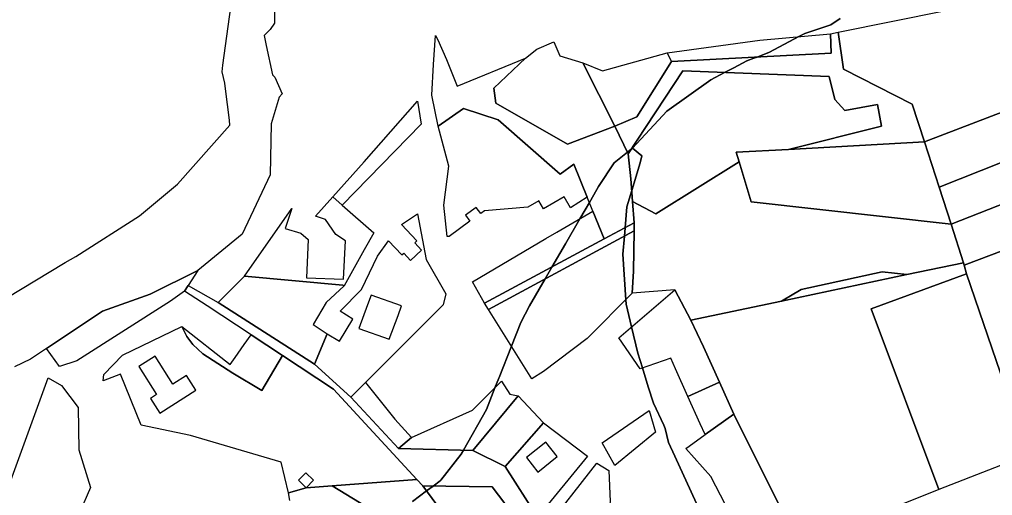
# Model space of a CAD drawing. Extents: x -477304 to -465429, y -1159113 to -1149210.
# Drawn here: x -469770.1 to -469507.1, y -1153618.7 to -1153490.1 of the extents above; entities that cross this region are included whole.
import ezdxf

# ---------------------------------------------------------------- set-up
doc = ezdxf.new("R2010")
doc.units = 0
for name, color, linetype in [('BPEJ_s', 7, 'Continuous'), ('PUPFL_s', 7, 'Continuous'), ('trav_porost_s', 7, 'Continuous'), ('voda_s', 7, 'Continuous'), ('zahrada_s', 7, 'Continuous')]:
    doc.layers.add(name, color=color, linetype=linetype)

msp = doc.modelspace()

# ---------------------------------------------------------------- linework, layer by layer
at = {"layer": 'BPEJ_s'}
for points in [[(-469548.26, -1153489.87), (-469550.8, -1153491.57), (-469557.8, -1153493.9), (-469559.45, -1153494.78), (-469567.35, -1153498.99), (-469570.74, -1153500.28), (-469571.6, -1153500.6), (-469573.5, -1153501.32), (-469577.03, -1153503.17), (-469579.52, -1153504.47), (-469583.25, -1153506.41), (-469595.13, -1153514.9), (-469604.41, -1153524.92), (-469604.76, -1153525.2), (-469605.75, -1153526), (-469609.34, -1153528.9), (-469613.58, -1153535.26), (-469614.87, -1153537.48), (-469616.06, -1153539.53), (-469617.23, -1153541.55), (-469618.64, -1153544), (-469622.56, -1153550.77), (-469626.17, -1153556.99), (-469628.02, -1153560.19), (-469632.25, -1153567.5), (-469634.58, -1153571.95), (-469637.12, -1153578.36), (-469640.47, -1153586.81), (-469640.57, -1153587.05), (-469641.59, -1153589.62), (-469643.91, -1153595.49), (-469650.07, -1153606.46), (-469650.7, -1153607.58), (-469656.21, -1153614.58), (-469656.42, -1153614.74), (-469658.3, -1153616.14), (-469660.08, -1153617.48), (-469663.85, -1153620.31)], [(-469584.1, -1153627.31), (-469592.99, -1153608.12), (-469594.71, -1153604.4), (-469595.56, -1153600.58), (-469595.96, -1153599.73), (-469598.74, -1153593.8), (-469600.14, -1153589.32), (-469601.72, -1153584.26), (-469602.98, -1153580.22), (-469604.68, -1153573.18), (-469606.16, -1153567.07), (-469606.24, -1153565.84), (-469607.01, -1153553.5), (-469606.61, -1153548.65), (-469606.42, -1153546.37), (-469605.95, -1153540.77), (-469604.6, -1153536.33), (-469602.34, -1153528.9), (-469601.92, -1153526.99), (-469604.41, -1153524.92), (-469595.13, -1153514.9), (-469583.25, -1153506.41), (-469579.52, -1153504.47), (-469577.03, -1153503.17), (-469573.5, -1153501.32), (-469571.6, -1153500.6), (-469570.74, -1153500.28), (-469567.35, -1153498.99), (-469559.45, -1153494.78), (-469557.8, -1153493.9), (-469550.8, -1153491.57), (-469548.26, -1153489.87)], [(-469663.85, -1153620.31), (-469660.08, -1153617.48), (-469658.3, -1153616.14), (-469656.42, -1153614.74), (-469656.21, -1153614.58), (-469650.7, -1153607.58), (-469650.07, -1153606.46), (-469643.91, -1153595.49), (-469641.59, -1153589.62), (-469640.57, -1153587.05), (-469640.47, -1153586.81), (-469637.12, -1153578.36), (-469634.58, -1153571.95), (-469632.25, -1153567.5), (-469628.02, -1153560.19), (-469626.17, -1153556.99), (-469622.56, -1153550.77), (-469618.64, -1153544), (-469617.23, -1153541.55), (-469616.06, -1153539.53), (-469614.87, -1153537.48), (-469613.58, -1153535.26), (-469609.34, -1153528.9), (-469605.75, -1153526), (-469604.76, -1153525.2), (-469604.41, -1153524.92), (-469601.92, -1153526.99), (-469602.34, -1153528.9), (-469604.6, -1153536.33), (-469605.95, -1153540.77), (-469606.42, -1153546.37), (-469606.61, -1153548.65), (-469607.01, -1153553.5), (-469606.24, -1153565.84), (-469606.16, -1153567.07), (-469604.68, -1153573.18), (-469602.98, -1153580.22), (-469601.72, -1153584.26), (-469600.14, -1153589.32), (-469598.74, -1153593.8), (-469595.96, -1153599.73), (-469595.56, -1153600.58), (-469594.71, -1153604.4), (-469592.99, -1153608.12), (-469584.1, -1153627.31)]]:
    msp.add_lwpolyline(points, dxfattribs=at)
at = {"layer": 'PUPFL_s'}
for points in [[(-469525.48, -1153523.21), (-469451.22, -1153494.72), (-469410.45, -1153479.52), (-469408.95, -1153490.74), (-469521.53, -1153535.42)], [(-469405.14, -1153515.03), (-469439, -1153527.91), (-469514.78, -1153556.5), (-469514.98, -1153555.82), (-469518.3, -1153545.4), (-469407.32, -1153501.84)], [(-469572.35, -1153539.36), (-469575.63, -1153528.56), (-469576.41, -1153526.01), (-469562.24, -1153525.23), (-469525.48, -1153523.21), (-469521.53, -1153535.42), (-469518.3, -1153545.4)], [(-469423.24, -1153597.36), (-469437.15, -1153601.19), (-469444.36, -1153600.22), (-469453.72, -1153602.53), (-469489.95, -1153604.76), (-469521.61, -1153617.09), (-469539.87, -1153568.26), (-469514.12, -1153558.79), (-469501.5, -1153595.68), (-469425.91, -1153559.42), (-469421.91, -1153569.05), (-469417.02, -1153581.25), (-469418.13, -1153591.11)]]:
    msp.add_lwpolyline(points, close=True, dxfattribs=at)
at = {"layer": 'trav_porost_s'}
for points in [[(-469547.37, -1153503.54), (-469548.83, -1153493.57), (-469519.69, -1153487.71), (-469520.71, -1153485.35), (-469459.57, -1153469.59), (-469451.22, -1153494.72), (-469525.48, -1153523.21), (-469528.87, -1153513.05)], [(-469521.53, -1153535.42), (-469408.95, -1153490.74), (-469408.03, -1153497.57), (-469407.32, -1153501.84), (-469518.3, -1153545.4)], [(-469641.36, -1153512.73), (-469621.96, -1153523.85), (-469609.17, -1153518.98), (-469605.55, -1153526.4), (-469604.83, -1153533.22), (-469604.38, -1153539.31), (-469603.96, -1153545.05), (-469612.06, -1153549.41), (-469615.09, -1153541.93), (-469616.63, -1153538.1), (-469620.26, -1153529.18), (-469623.92, -1153531.91), (-469640.76, -1153517.2), (-469650.13, -1153514.19), (-469656.89, -1153518.94), (-469658.68, -1153510.54), (-469658.16, -1153502.33), (-469657.66, -1153494.45), (-469657.02, -1153495.62), (-469654.69, -1153500.91), (-469651.76, -1153508.13), (-469633.32, -1153500.62), (-469641.86, -1153508.72)], [(-469605.55, -1153526.4), (-469609.17, -1153518.98), (-469603.28, -1153516.42), (-469593.86, -1153501.49), (-469550.7, -1153499.23), (-469550.94, -1153493.98), (-469548.83, -1153493.57), (-469547.37, -1153503.54), (-469528.87, -1153513.05), (-469525.48, -1153523.21), (-469562.24, -1153525.23), (-469537.09, -1153518.98), (-469538.16, -1153513.12), (-469547.07, -1153514.69), (-469549.71, -1153511.72), (-469551.27, -1153505.53), (-469590.82, -1153504.04)], [(-469550.7, -1153499.23), (-469593.86, -1153501.49), (-469595.02, -1153499.15), (-469570.01, -1153495.77), (-469550.94, -1153493.98)], [(-469612.49, -1153504.03), (-469595.02, -1153499.15), (-469593.86, -1153501.49), (-469603.28, -1153516.42), (-469609.17, -1153518.98), (-469617.83, -1153501.82)], [(-469551.27, -1153505.53), (-469549.71, -1153511.72), (-469547.07, -1153514.69), (-469538.16, -1153513.12), (-469537.09, -1153518.98), (-469562.24, -1153525.23), (-469576.41, -1153526.01), (-469575.63, -1153528.56), (-469598.14, -1153542.6), (-469604.38, -1153539.31), (-469604.83, -1153533.22), (-469605.55, -1153526.4), (-469590.82, -1153504.04)], [(-469558.86, -1153563.06), (-469564.14, -1153566.2), (-469588.64, -1153571.38), (-469593.01, -1153563.17), (-469604.48, -1153564.08), (-469604.13, -1153558.13), (-469603.99, -1153547.24), (-469603.96, -1153545.05), (-469604.38, -1153539.31), (-469598.14, -1153542.6), (-469575.63, -1153528.56), (-469572.35, -1153539.36), (-469518.3, -1153545.4), (-469514.98, -1153555.82), (-469530.23, -1153559.04), (-469536.9, -1153558.33)], [(-469501.5, -1153595.68), (-469514.12, -1153558.79), (-469514.78, -1153556.5), (-469439, -1153527.91), (-469425.91, -1153559.42)], [(-469545.68, -1153626.69), (-469559.36, -1153632.07), (-469577.05, -1153596.71), (-469580.91, -1153588.13), (-469585.2, -1153578.59), (-469588.64, -1153571.38), (-469564.14, -1153566.2), (-469530.23, -1153559.04), (-469514.98, -1153555.82), (-469514.78, -1153556.5), (-469514.12, -1153558.79), (-469539.87, -1153568.26), (-469521.61, -1153617.09)], [(-469759.29, -1153583.88), (-469762.77, -1153579.02), (-469747.62, -1153568.93), (-469734.78, -1153564.29), (-469721.86, -1153557.97), (-469724.49, -1153562.01), (-469725.46, -1153563.51), (-469729.23, -1153566.23), (-469754.55, -1153582.29)], [(-469558.86, -1153563.06), (-469536.9, -1153558.33), (-469530.23, -1153559.04), (-469564.14, -1153566.2)], [(-469690.67, -1153572.53), (-469686.93, -1153575.02), (-469690.31, -1153583.2), (-469716.35, -1153566.57), (-469713.03, -1153563.23), (-469709.29, -1153559.48), (-469682.67, -1153561.87), (-469682.38, -1153562.06), (-469687.24, -1153566.59)], [(-469762.35, -1153586.95), (-469758.71, -1153588.97), (-469754.26, -1153594.9), (-469754.08, -1153606.39), (-469750.85, -1153616.56), (-469756.88, -1153630.21), (-469760.34, -1153644.55), (-469759.07, -1153678.58), (-469759.71, -1153680.98), (-469768.32, -1153703.09), (-469786.8, -1153729.39), (-469793.65, -1153731.49), (-469794.42, -1153715.12), (-469789.92, -1153708.17), (-469777.95, -1153669.18), (-469776.28, -1153669.67), (-469764.94, -1153643.2), (-469780.81, -1153637.46)], [(-469559.36, -1153632.07), (-469545.83, -1153659.27), (-469553.54, -1153667.48), (-469577, -1153640.31), (-469580.56, -1153632.56), (-469579.61, -1153631.93), (-469578.3, -1153634.03), (-469575.37, -1153632.21), (-469574.01, -1153631.34), (-469583.2, -1153613.54), (-469590.04, -1153606.02), (-469589.09, -1153605.34), (-469584.79, -1153602.26), (-469577.05, -1153596.71)], [(-469610.8, -1153611.97), (-469610.41, -1153620.35), (-469611.93, -1153629.77), (-469624.73, -1153660.59), (-469628.49, -1153669.35), (-469636.74, -1153664.73), (-469628.25, -1153634.17), (-469628.56, -1153628.55), (-469614.08, -1153609.93)], [(-469651.28, -1153629.37), (-469646.86, -1153639.01), (-469644.47, -1153648.25), (-469643.91, -1153657.15), (-469648.11, -1153653.7), (-469657.89, -1153652.22), (-469658.28, -1153649.55), (-469662.5, -1153635.18), (-469666.91, -1153629.56), (-469674.53, -1153622.83), (-469685.59, -1153616.06), (-469662.74, -1153614.34), (-469661.11, -1153616.1)], [(-469630.65, -1153631.72), (-469635.2, -1153644.81), (-469639.94, -1153666.87), (-469642.16, -1153658.59), (-469643.91, -1153657.15), (-469644.47, -1153648.25), (-469646.86, -1153639.01), (-469651.28, -1153629.37), (-469661.11, -1153616.1), (-469642.32, -1153616.39)]]:
    msp.add_lwpolyline(points, close=True, dxfattribs=at)
msp.add_lwpolyline([(-469696.99, -1153620.08), (-469697.42, -1153617.99), (-469692.57, -1153616.63), (-469685.59, -1153616.06), (-469674.53, -1153622.83)], dxfattribs=at)
at = {"layer": 'voda_s'}
for points in [[(-469804.73, -1153584.11), (-469757.7, -1153555.8), (-469754.88, -1153554.18), (-469737.68, -1153543.19), (-469727.39, -1153534.61), (-469713.2, -1153518.71), (-469713.37, -1153517.32), (-469714.38, -1153508.84), (-469714.56, -1153507.34), (-469715.27, -1153504.3), (-469715.09, -1153502.44), (-469712.23, -1153481.51)], [(-469701.12, -1153482.59), (-469701.2, -1153491.11), (-469702.37, -1153492.85), (-469703.94, -1153494.48), (-469703.38, -1153497.17), (-469701.73, -1153505.11), (-469701.06, -1153505.73), (-469699.12, -1153510.24), (-469699.86, -1153511.12), (-469702.11, -1153518.32), (-469702.38, -1153532.07), (-469709.89, -1153548.12), (-469721.86, -1153557.97), (-469734.78, -1153564.29), (-469747.62, -1153568.93), (-469762.77, -1153579.02), (-469767.12, -1153581.92), (-469771.43, -1153583.93)], [(-469630.65, -1153631.72), (-469642.32, -1153616.39), (-469661.11, -1153616.1), (-469662.74, -1153614.34), (-469685.22, -1153589.95), (-469699.02, -1153580.88), (-469707.49, -1153575.32), (-469719.38, -1153567.5), (-469725.46, -1153563.51), (-469724.49, -1153562.01), (-469716.35, -1153566.57), (-469690.31, -1153583.2), (-469680.49, -1153592.11), (-469667.62, -1153606.03), (-469647.6, -1153606.52), (-469638.8, -1153610.87), (-469630.05, -1153624.52)]]:
    msp.add_lwpolyline(points, dxfattribs=at)
at = {"layer": 'zahrada_s'}
for points in [[(-469630.31, -1153498.12), (-469625.66, -1153496.22), (-469624.03, -1153499.95), (-469617.83, -1153501.82), (-469609.17, -1153518.98), (-469621.96, -1153523.85), (-469641.36, -1153512.73), (-469641.86, -1153508.72), (-469633.32, -1153500.62)], [(-469682.87, -1153540.26), (-469685.38, -1153538), (-469676.93, -1153528.59), (-469662.55, -1153512.19), (-469661.55, -1153518.4)], [(-469628.48, -1153541.28), (-469629.72, -1153539.11), (-469632.68, -1153540.8), (-469644.38, -1153541.78), (-469645.41, -1153542.54), (-469646.62, -1153540.88), (-469649.53, -1153543.01), (-469648.34, -1153544.63), (-469653.99, -1153548.76), (-469654.53, -1153548.73), (-469655.38, -1153540.33), (-469654.06, -1153529.73), (-469656.89, -1153518.94), (-469650.13, -1153514.19), (-469640.76, -1153517.2), (-469623.92, -1153531.91), (-469620.26, -1153529.18), (-469616.63, -1153538.1), (-469621.21, -1153540.98), (-469622.87, -1153538.07)], [(-469682.38, -1153562.06), (-469682.67, -1153561.87), (-469709.29, -1153559.48), (-469696.47, -1153541.22), (-469698.27, -1153546.55), (-469694.02, -1153547.89), (-469692.03, -1153549.54), (-469692.52, -1153559.91), (-469682.48, -1153560.26), (-469681.99, -1153549.89), (-469684.57, -1153548.23), (-469687.42, -1153544.14), (-469690.06, -1153543.27), (-469685.38, -1153538), (-469682.87, -1153540.26), (-469674.31, -1153547.76), (-469676.91, -1153552.37)], [(-469666.75, -1153553.74), (-469666.25, -1153553.28), (-469664.39, -1153555.23), (-469661.42, -1153552.41), (-469663.28, -1153550.45), (-469662.69, -1153549.88), (-469666.82, -1153545.54), (-469662.56, -1153542.64), (-469660.18, -1153554.92), (-469654.85, -1153564.24), (-469655.6, -1153567.17), (-469676.53, -1153588.14), (-469680.49, -1153592.11), (-469690.31, -1153583.2), (-469686.93, -1153575.02), (-469683.63, -1153577.01), (-469679.95, -1153571.06), (-469683.38, -1153568.93), (-469677.62, -1153563.08), (-469673.3, -1153554.04), (-469670.37, -1153549.94)], [(-469647.68, -1153560.97), (-469627.82, -1153549.31), (-469624.86, -1153547.62), (-469615.09, -1153541.93), (-469612.06, -1153549.41), (-469644.41, -1153566.8)], [(-469603.96, -1153545.05), (-469603.99, -1153547.24), (-469643.35, -1153568.45), (-469644.41, -1153566.8), (-469612.06, -1153549.41)], [(-469643.35, -1153568.45), (-469603.99, -1153547.24), (-469604.13, -1153558.13), (-469604.48, -1153564.08), (-469616.63, -1153576.26), (-469628.43, -1153585.22), (-469631.6, -1153587.15)], [(-469593.01, -1153563.17), (-469588.64, -1153571.38), (-469585.2, -1153578.59), (-469580.91, -1153588.13), (-469589.42, -1153591.95), (-469592.78, -1153584.47), (-469594.06, -1153581.63), (-469602.31, -1153584.46), (-469608.08, -1153576.09)], [(-469676.07, -1153567.19), (-469678.38, -1153573.62), (-469670.18, -1153576.44), (-469667.7, -1153570.13), (-469666.85, -1153567.52), (-469675.07, -1153564.63)], [(-469694.68, -1153614.6), (-469692.57, -1153616.63), (-469697.42, -1153617.99), (-469699.33, -1153609.68), (-469723.86, -1153602.5), (-469737.22, -1153599.69), (-469742.75, -1153585.9), (-469747.48, -1153587.77), (-469747.29, -1153586), (-469742.21, -1153580.81), (-469726.24, -1153573.06), (-469724.84, -1153575.74), (-469723.25, -1153577.92), (-469720.5, -1153580.47), (-469712.44, -1153585.68), (-469704.56, -1153590.34), (-469699.02, -1153580.88), (-469685.22, -1153589.95), (-469662.74, -1153614.34), (-469685.59, -1153616.06), (-469692.57, -1153616.63), (-469690.62, -1153614.6), (-469692.73, -1153612.57)], [(-469726.24, -1153573.06), (-469713.17, -1153583.31), (-469711.83, -1153581.43), (-469709.36, -1153577.95), (-469707.49, -1153575.32), (-469699.02, -1153580.88), (-469704.56, -1153590.34), (-469712.44, -1153585.68), (-469720.5, -1153580.47), (-469723.25, -1153577.92), (-469724.84, -1153575.74)], [(-469737.82, -1153583.9), (-469733.04, -1153591.41), (-469734.72, -1153592.47), (-469732.17, -1153596.48), (-469722.42, -1153590.28), (-469724.97, -1153586.27), (-469728.61, -1153588.59), (-469733.39, -1153581.08)], [(-469637.52, -1153591.31), (-469635.34, -1153591.75), (-469647.6, -1153606.52), (-469667.62, -1153606.03), (-469664.15, -1153603.05), (-469647.66, -1153595.62), (-469639.79, -1153587.85)], [(-469668.67, -1153598.12), (-469664.15, -1153603.05), (-469667.62, -1153606.03), (-469680.49, -1153592.11), (-469676.53, -1153588.14)], [(-469580.91, -1153588.13), (-469577.05, -1153596.71), (-469584.79, -1153602.26), (-469586.1, -1153599.34), (-469589.42, -1153591.95)], [(-469635.34, -1153591.75), (-469628.49, -1153599.04), (-469638.8, -1153610.87), (-469647.6, -1153606.52)], [(-469599.92, -1153595.75), (-469598.2, -1153601.58), (-469609.18, -1153610.64), (-469612.61, -1153604.5)], [(-469630.05, -1153624.52), (-469638.8, -1153610.87), (-469628.49, -1153599.04), (-469616.55, -1153608.09)], [(-469633.05, -1153608.47), (-469630.04, -1153612.37), (-469624.79, -1153608.18), (-469627.8, -1153604.28)], [(-469694.68, -1153614.6), (-469692.73, -1153612.57), (-469690.62, -1153614.6), (-469692.57, -1153616.63)]]:
    msp.add_lwpolyline(points, close=True, dxfattribs=at)

doc.saveas('drawing.dxf')
